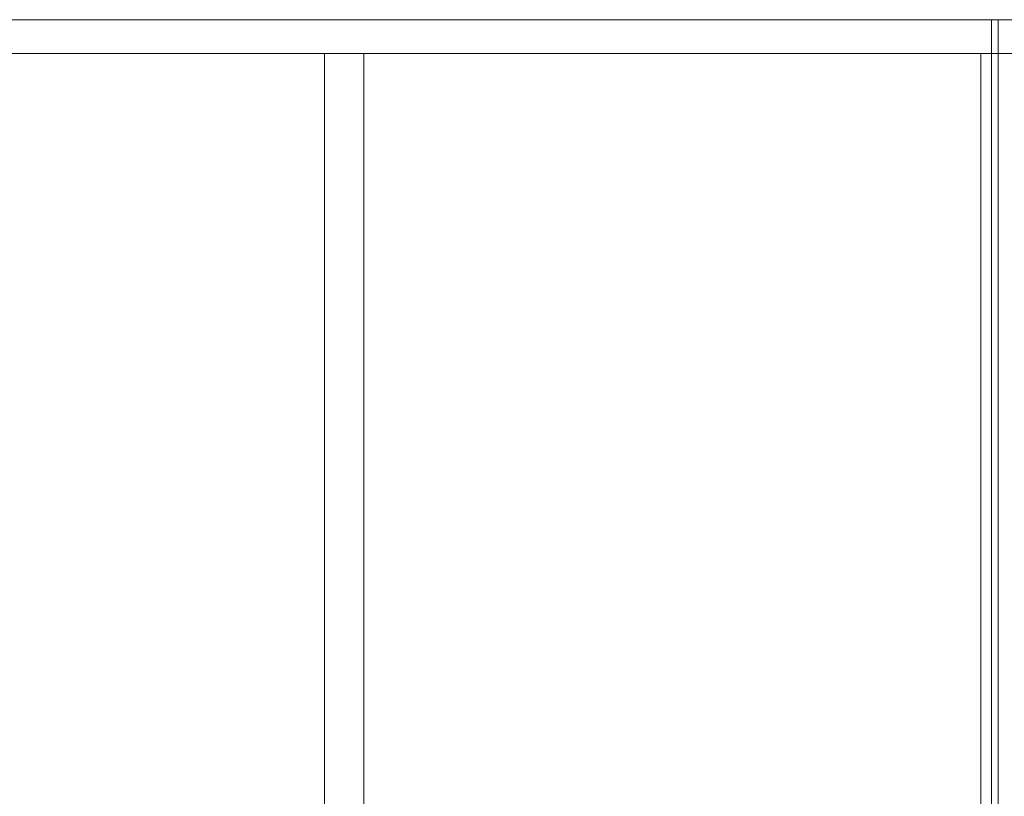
# Model space of a CAD drawing. Header units: millimetres. Extents: x -2233 to 65662, y -50530 to 6847.
# Tile 310 of 656: x 862 to 1736, y -32390 to -31700. Entities that reach past the tile are written whole.
import ezdxf

# ---------------------------------------------------------------- set-up
doc = ezdxf.new("R2010")
doc.units = ezdxf.units.MM
doc.layers.add('frontal_tolva', color=7, linetype='Continuous', lineweight=0)

msp = doc.modelspace()

# ---------------------------------------------------------------- linework, layer by layer
at = {"layer": 'frontal_tolva'}
for p, q in [((-1725, -31700), (1725, -31700)), ((1725, -31700), (1725, -32700)), ((1725, -31730), (1725, -31700)), ((1725, -31700), (1731, -31700)), ((1725, -31700), (1765, -31700)), ((1731, -32700), (1731, -31700)), ((-1725, -31730), (1725, -31730)), ((1132.5, -32700), (1132.5, -31730)), ((1132.5, -31730), (1167.5, -31730)), ((1167.5, -32700), (1167.5, -31730)), ((1715.5, -32700), (1715.5, -31730)), ((1715.5, -31730), (1750.5, -31730)), ((1725, -31730), (1765, -31730))]:
    msp.add_line(p, q, dxfattribs=at)

doc.saveas('drawing.dxf')
